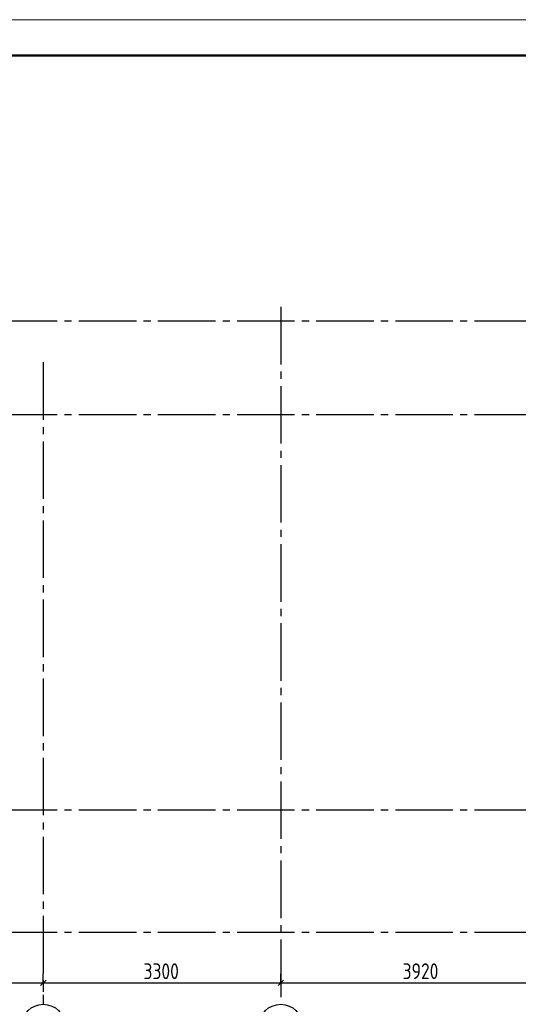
# Model space of a CAD drawing. Header units: millimetres. Extents: x 40580 to 1168286, y -220995 to 81020.
# Tile 307 of 419: x 764267 to 771198, y -112364 to -98668. Entities that reach past the tile are written whole.
import ezdxf

# ---------------------------------------------------------------- set-up
doc = ezdxf.new("R2010")
doc.units = ezdxf.units.MM
doc.linetypes.add('______5', pattern=[1100, 800, -100, 100, -100])
doc.linetypes.add('CENTER', pattern=[2, 1.25, -0.25, 0.25, -0.25])
doc.layers.add('Standard', color=7, linetype='Continuous', lineweight=25)
doc.layers.add('ОСИ', color=7, linetype='CENTER', lineweight=15)
doc.styles.add('GOST 2.304-81', font='txt')

msp = doc.modelspace()

# ---------------------------------------------------------------- linework, layer by layer
at = {"layer": 'Standard', "color": 7, "linetype": 'Continuous', "lineweight": 25, "transparency": 33554687}
for p, q in [((764557.8, -112101.4), (764632.8, -112026.5)), ((767857.8, -112101.4), (767932.8, -112026.5))]:
    msp.add_line(p, q, dxfattribs=at)
at = {"layer": 'Standard', "color": 251, "linetype": 'Continuous', "lineweight": -3, "true_color": 0x656565, "transparency": 33554687}
for p, q in [((764595.3, -112064), (764595.3, -111938.9)), ((767895.3, -112064), (767895.3, -111938.9)), ((764595.3, -112064), (764595.3, -112188.9)), ((764595.3, -112064), (764595.3, -112064)), ((767895.3, -112064), (767895.3, -112188.9)), ((767895.3, -112064), (767895.3, -112064))]:
    msp.add_line(p, q, dxfattribs=at)
at = {"layer": 'Standard', "color": 7, "linetype": 'Continuous', "lineweight": -3, "transparency": 33554687}
for p, q in [((761295.3, -112064), (764595.3, -112064)), ((764595.3, -112064), (767895.3, -112064)), ((767895.3, -112064), (771815.3, -112064))]:
    msp.add_line(p, q, dxfattribs=at)
at = {"layer": 'Standard', "color": 7, "linetype": 'Continuous', "lineweight": 13, "transparency": 33554687}
msp.add_lwpolyline([(741568.3, -128368.4), (783568.3, -128368.4), (783568.3, -98668.4), (741568.3, -98668.4), (741568.3, -128368.4)], close=True, dxfattribs=at)
at = {"layer": 'Standard', "color": 7, "linetype": 'Continuous', "lineweight": 50, "transparency": 33554687}
msp.add_lwpolyline([(743568.3, -99168.4), (783068.3, -99168.4), (783068.3, -127868.4), (743568.3, -127868.4), (743568.3, -99168.4)], close=True, dxfattribs=at)
at = {"layer": 'ОСИ', "color": 8, "linetype": '______5', "lineweight": -3, "transparency": 33554687}
for p, q in [((767895.3, -102663.9), (767895.3, -112364)), ((776889, -102863.9), (749345.6, -102863.9)), ((764595.3, -103433.9), (764595.3, -112364)), ((776889, -104163.9), (749345.6, -104163.9)), ((776889, -104163.9), (749345.6, -104163.9)), ((776889, -109663.9), (749345.6, -109663.9)), ((776889, -111364), (749345.6, -111364))]:
    msp.add_line(p, q, dxfattribs=at)
at = {"layer": 'ОСИ', "color": 7, "linetype": 'Continuous', "lineweight": -3, "transparency": 33554687}
for centre in [(764595.3, -112664), (767895.3, -112664)]:
    msp.add_circle(centre, 300, dxfattribs=at)

# ---------------------------------------------------------------- texts
at = {"layer": 'Standard', "color": 7, "linetype": 'Continuous', "lineweight": 25, "transparency": 33554687, "char_height": 220, "attachment_point": 7, "style": 'GOST 2.304-81'}
for s, insert, width in [('3300', (765987.3, -112013.9), 641.47), ('3920', (769589.5, -112013.9), 657.058)]:
    msp.add_mtext(s, dxfattribs=dict(at, insert=insert, width=width))

doc.saveas('drawing.dxf')
